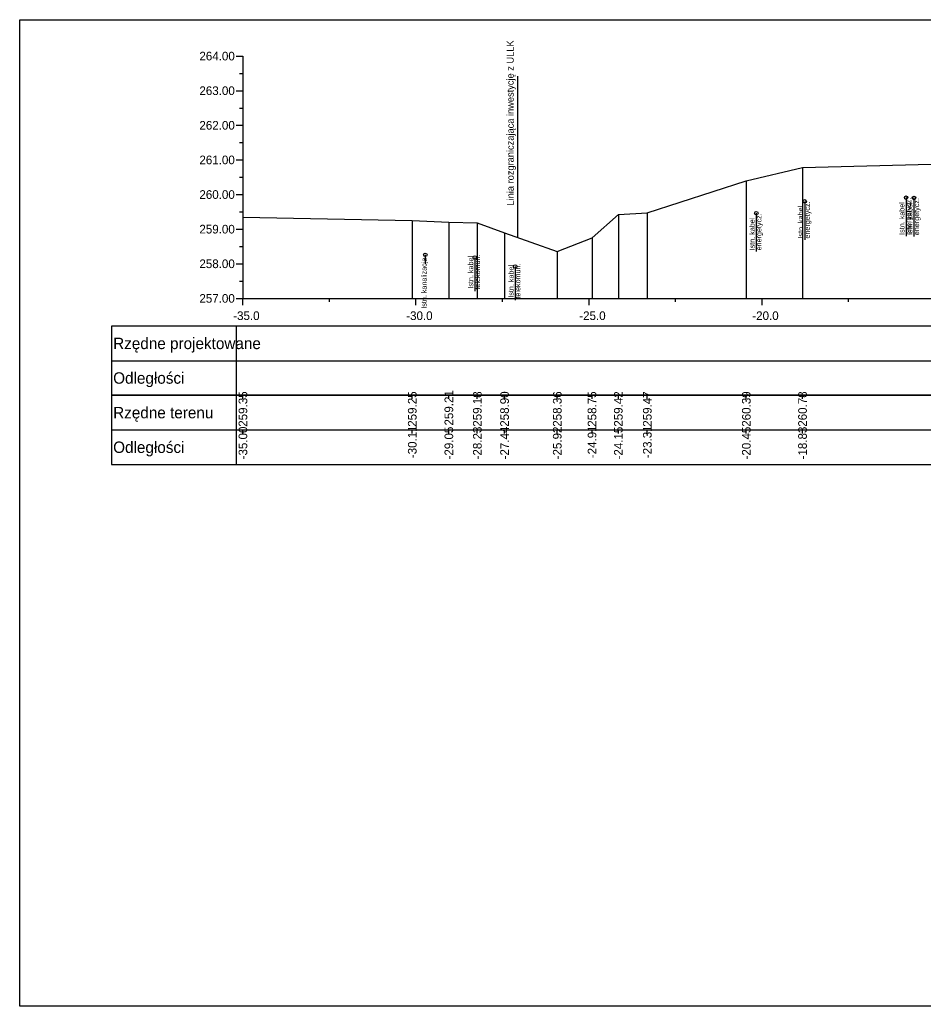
# Model space of a CAD drawing. Extents: x 6516023 to 6560129, y 5513077 to 5529206.
# Drawn here: x 6517452.01 to 6517478.12, y 5514518.16 to 5514546.66 of the extents above; entities that cross this region are included whole.
import ezdxf

# ---------------------------------------------------------------- set-up
doc = ezdxf.new("R2010")
doc.units = 0
for name, color, linetype in [('TOR_PRZEK_P-kable', 7, 'Continuous'), ('TOR_PRZEK_P-tabelka istniejace', 7, 'Continuous'), ('TOR_PRZEK_P-tabelka projektowane', 7, 'Continuous'), ('TOR_PRZEK_P-teren istniejacy', 7, 'Continuous'), ('TOR_PRZEK_P-uklad odniesienia', 7, 'Continuous'), ('TOR_PS_T-granica PKP-projektowana', 7, 'Continuous'), ('TOR_RAMKI-ramka+tabelka 1', 7, 'Continuous')]:
    doc.layers.add(name, color=color, linetype=linetype)

msp = doc.modelspace()

# ---------------------------------------------------------------- linework, layer by layer
at = {"layer": 'TOR_PRZEK_P-kable'}
for p, q in [((6517474.698, 5514541.409), (6517474.698, 5514540.299)), ((6517477.625, 5514541.516), (6517477.625, 5514540.406)), ((6517477.854, 5514541.507), (6517477.854, 5514540.397)), ((6517473.297, 5514541.067), (6517473.297, 5514539.957)), ((6517463.733, 5514539.864), (6517463.733, 5514539.595)), ((6517465.165, 5514539.787), (6517465.165, 5514538.813)), ((6517466.331, 5514539.526), (6517466.331, 5514538.552))]:
    msp.add_line(p, q, dxfattribs=at)
for centre in [(6517474.698, 5514541.409), (6517477.625, 5514541.516), (6517477.854, 5514541.507), (6517473.297, 5514541.067), (6517463.733, 5514539.864), (6517465.165, 5514539.787), (6517466.331, 5514539.526)]:
    msp.add_circle(centre, 0.05, dxfattribs=at)
at = {"layer": 'TOR_PRZEK_P-tabelka istniejace'}
for p, q in [((6517454.663, 5514535.806), (6517454.663, 5514533.806)), ((6517458.263, 5514535.806), (6517458.263, 5514533.806)), ((6517458.463, 5514535.706), (6517458.463, 5514535.806)), ((6517463.356, 5514535.706), (6517463.356, 5514535.806)), ((6517464.413, 5514535.706), (6517464.413, 5514535.806)), ((6517465.236, 5514535.706), (6517465.236, 5514535.806)), ((6517466.023, 5514535.706), (6517466.023, 5514535.806)), ((6517467.546, 5514535.706), (6517467.546, 5514535.806)), ((6517468.55, 5514535.706), (6517468.55, 5514535.806)), ((6517469.311, 5514535.706), (6517469.311, 5514535.806)), ((6517470.148, 5514535.706), (6517470.148, 5514535.806)), ((6517473.009, 5514535.706), (6517473.009, 5514535.806)), ((6517474.633, 5514535.706), (6517474.633, 5514535.806)), ((6517454.663, 5514534.806), (6517538.463, 5514534.806)), ((6517458.463, 5514534.706), (6517458.463, 5514534.806)), ((6517463.356, 5514534.706), (6517463.356, 5514534.806)), ((6517464.413, 5514534.706), (6517464.413, 5514534.806)), ((6517465.236, 5514534.706), (6517465.236, 5514534.806)), ((6517466.023, 5514534.706), (6517466.023, 5514534.806)), ((6517467.546, 5514534.706), (6517467.546, 5514534.806)), ((6517468.55, 5514534.706), (6517468.55, 5514534.806)), ((6517469.311, 5514534.706), (6517469.311, 5514534.806)), ((6517470.148, 5514534.706), (6517470.148, 5514534.806)), ((6517473.009, 5514534.706), (6517473.009, 5514534.806)), ((6517474.633, 5514534.706), (6517474.633, 5514534.806))]:
    msp.add_line(p, q, dxfattribs=at)
for points in [[(6517474.633, 5514542.385), (6517474.633, 5514538.806), (6517474.633, 5514538.676), (6517474.633, 5514538.606)], [(6517473.009, 5514541.998), (6517473.009, 5514538.806), (6517473.009, 5514538.676), (6517473.009, 5514538.606)], [(6517458.463, 5514540.955), (6517458.463, 5514538.806), (6517458.463, 5514538.676), (6517458.463, 5514538.606)], [(6517463.356, 5514540.854), (6517463.356, 5514538.806), (6517463.356, 5514538.676), (6517463.356, 5514538.606)], [(6517464.413, 5514540.811), (6517464.413, 5514538.806), (6517464.413, 5514538.676), (6517464.413, 5514538.606)], [(6517469.311, 5514541.03), (6517469.311, 5514538.806), (6517469.311, 5514538.676), (6517469.311, 5514538.606)], [(6517470.148, 5514541.081), (6517470.148, 5514538.806), (6517470.148, 5514538.676), (6517470.148, 5514538.606)], [(6517465.236, 5514540.785), (6517465.236, 5514538.806), (6517465.236, 5514538.676), (6517465.236, 5514538.606)], [(6517466.023, 5514540.501), (6517466.023, 5514538.806), (6517466.023, 5514538.676), (6517466.023, 5514538.606)], [(6517468.55, 5514540.354), (6517468.55, 5514538.806), (6517468.55, 5514538.676), (6517468.55, 5514538.606)], [(6517467.546, 5514539.962), (6517467.546, 5514538.806), (6517467.546, 5514538.676), (6517467.546, 5514538.606)]]:
    msp.add_lwpolyline(points, dxfattribs=at)
msp.add_lwpolyline([(6517454.663, 5514535.806), (6517454.663, 5514533.806), (6517538.463, 5514533.806), (6517538.463, 5514535.806)], close=True, dxfattribs=at)
at = {"layer": 'TOR_PRZEK_P-tabelka projektowane'}
for p, q in [((6517454.663, 5514537.806), (6517454.663, 5514535.806)), ((6517458.263, 5514537.806), (6517458.263, 5514535.806)), ((6517454.663, 5514536.806), (6517538.463, 5514536.806))]:
    msp.add_line(p, q, dxfattribs=at)
msp.add_lwpolyline([(6517454.663, 5514537.806), (6517454.663, 5514535.806), (6517538.463, 5514535.806), (6517538.463, 5514537.806)], close=True, dxfattribs=at)
at = {"layer": 'TOR_PRZEK_P-teren istniejacy'}
msp.add_lwpolyline([(6517458.463, 5514540.955), (6517463.356, 5514540.854), (6517464.413, 5514540.811), (6517465.236, 5514540.785), (6517466.023, 5514540.501), (6517467.546, 5514539.962), (6517468.55, 5514540.354), (6517469.311, 5514541.03), (6517470.148, 5514541.081), (6517473.009, 5514541.998), (6517474.633, 5514542.385), (6517478.355, 5514542.487)], dxfattribs=at)
at = {"layer": 'TOR_PRZEK_P-uklad odniesienia'}
for p, q in [((6517458.263, 5514545.606), (6517458.463, 5514545.606)), ((6517458.463, 5514545.606), (6517458.463, 5514538.606)), ((6517458.363, 5514545.106), (6517458.463, 5514545.106)), ((6517458.263, 5514544.606), (6517458.463, 5514544.606)), ((6517458.363, 5514544.106), (6517458.463, 5514544.106)), ((6517458.263, 5514543.606), (6517458.463, 5514543.606)), ((6517458.363, 5514543.106), (6517458.463, 5514543.106)), ((6517458.263, 5514542.606), (6517458.463, 5514542.606)), ((6517458.363, 5514542.106), (6517458.463, 5514542.106)), ((6517458.263, 5514541.606), (6517458.463, 5514541.606)), ((6517458.363, 5514541.106), (6517458.463, 5514541.106)), ((6517458.263, 5514540.606), (6517458.463, 5514540.606)), ((6517458.363, 5514540.106), (6517458.463, 5514540.106)), ((6517458.263, 5514539.606), (6517458.463, 5514539.606)), ((6517458.363, 5514539.106), (6517458.463, 5514539.106)), ((6517458.263, 5514538.606), (6517458.463, 5514538.606)), ((6517458.463, 5514538.606), (6517538.463, 5514538.606)), ((6517458.463, 5514538.406), (6517458.463, 5514538.606)), ((6517460.963, 5514538.506), (6517460.963, 5514538.606)), ((6517463.463, 5514538.406), (6517463.463, 5514538.606)), ((6517465.963, 5514538.506), (6517465.963, 5514538.606)), ((6517468.463, 5514538.406), (6517468.463, 5514538.606)), ((6517470.963, 5514538.506), (6517470.963, 5514538.606)), ((6517473.463, 5514538.406), (6517473.463, 5514538.606)), ((6517475.963, 5514538.506), (6517475.963, 5514538.606))]:
    msp.add_line(p, q, dxfattribs=at)
at = {"layer": 'TOR_PS_T-granica PKP-projektowana'}
msp.add_line((6517466.402, 5514540.367), (6517466.402, 5514545.024), dxfattribs=at)
at = {"layer": 'TOR_RAMKI-ramka+tabelka 1'}
msp.add_lwpolyline([(6517452.013, 5514546.656), (6517699.513, 5514546.656), (6517699.513, 5514518.156), (6517452.013, 5514518.156)], close=True, dxfattribs=at)

# ---------------------------------------------------------------- texts
at = {"layer": 'TOR_PRZEK_P-kable'}
for s, height, p in [('energetycz.', 0.14999, (6517477.774, 5514540.442)), ('energetycz.', 0.14999, (6517478.003, 5514540.433)), ('Istn. kabel', 0.14999, (6517474.653, 5514540.335)), ('energetycz.', 0.14999, (6517474.847, 5514540.335)), ('Istn. kabel', 0.14999, (6517477.58, 5514540.442)), ('Istn. kabel', 0.14999, (6517477.809, 5514540.433)), ('Istn. kabel', 0.14999, (6517473.252, 5514539.993)), ('energetycz.', 0.14999, (6517473.446, 5514539.993)), ('Istn. kanalizacja', 0.14999, (6517463.771, 5514538.308)), ('Istn. kabel', 0.14999, (6517465.12, 5514538.889)), ('telekomun.', 0.15, (6517465.314, 5514538.861)), ('Istn. kabel', 0.14999, (6517466.286, 5514538.628)), ('telekomun.', 0.15, (6517466.48, 5514538.6))]:
    msp.add_text(s, height=height, rotation=90.0511, dxfattribs=at).set_placement(p)
at = {"layer": 'TOR_PRZEK_P-tabelka istniejace'}
for s, p in [('259.35', (6517458.588, 5514534.897)), ('259.25', (6517463.481, 5514534.897)), ('259.21', (6517464.538, 5514534.933)), ('259.18', (6517465.361, 5514534.898)), ('258.90', (6517466.148, 5514534.898)), ('258.36', (6517467.671, 5514534.898)), ('258.75', (6517468.675, 5514534.897)), ('259.42', (6517469.436, 5514534.9)), ('259.47', (6517470.273, 5514534.898)), ('260.39', (6517473.134, 5514534.898)), ('260.78', (6517474.758, 5514534.898)), ('-35.00', (6517458.588, 5514533.955)), ('-30.11', (6517463.481, 5514533.989)), ('-29.05', (6517464.538, 5514533.953)), ('-28.23', (6517465.361, 5514533.954)), ('-27.44', (6517466.148, 5514533.955)), ('-25.92', (6517467.671, 5514533.956)), ('-24.91', (6517468.675, 5514533.989)), ('-24.15', (6517469.436, 5514533.953)), ('-23.31', (6517470.273, 5514533.989)), ('-20.45', (6517473.134, 5514533.953)), ('-18.83', (6517474.758, 5514533.954))]:
    msp.add_text(s, height=0.25, rotation=90, dxfattribs=at).set_placement(p)
for s, p in [('Rzędne terenu', (6517454.713, 5514535.141)), ('Odległości', (6517454.713, 5514534.141))]:
    msp.add_text(s, height=0.33, dxfattribs=at).set_placement(p)
at = {"layer": 'TOR_PRZEK_P-tabelka projektowane'}
for s, p in [('Rzędne projektowane', (6517454.713, 5514537.141)), ('Odległości', (6517454.713, 5514536.141))]:
    msp.add_text(s, height=0.33, dxfattribs=at).set_placement(p)
at = {"layer": 'TOR_PRZEK_P-uklad odniesienia'}
for s, height, p in [('264.00', 0.25, (6517457.205, 5514545.481)), ('263.00', 0.25, (6517457.205, 5514544.481)), ('262.00', 0.25, (6517457.205, 5514543.481)), ('261.00', 0.25, (6517457.205, 5514542.481)), ('260.00', 0.25, (6517457.205, 5514541.481)), ('259.00', 0.25, (6517457.205, 5514540.481)), ('258.00', 0.25, (6517457.205, 5514539.481)), ('257.00', 0.25, (6517457.205, 5514538.481)), ('-', 0.0001, (6517458.463, 5514538.606)), ('-35.0', 0.25, (6517458.182, 5514537.981)), ('-30.0', 0.25, (6517463.182, 5514537.981)), ('-25.0', 0.25, (6517468.182, 5514537.981)), ('-20.0', 0.25, (6517473.182, 5514537.981))]:
    msp.add_text(s, height=height, dxfattribs=at).set_placement(p)
at = {"layer": 'TOR_PS_T-granica PKP-projektowana'}
msp.add_text('Linia rozgraniczająca inwestycję z ULLK', height=0.2, rotation=90.0511, dxfattribs=at).set_placement((6517466.291, 5514541.288))

doc.saveas('drawing.dxf')
